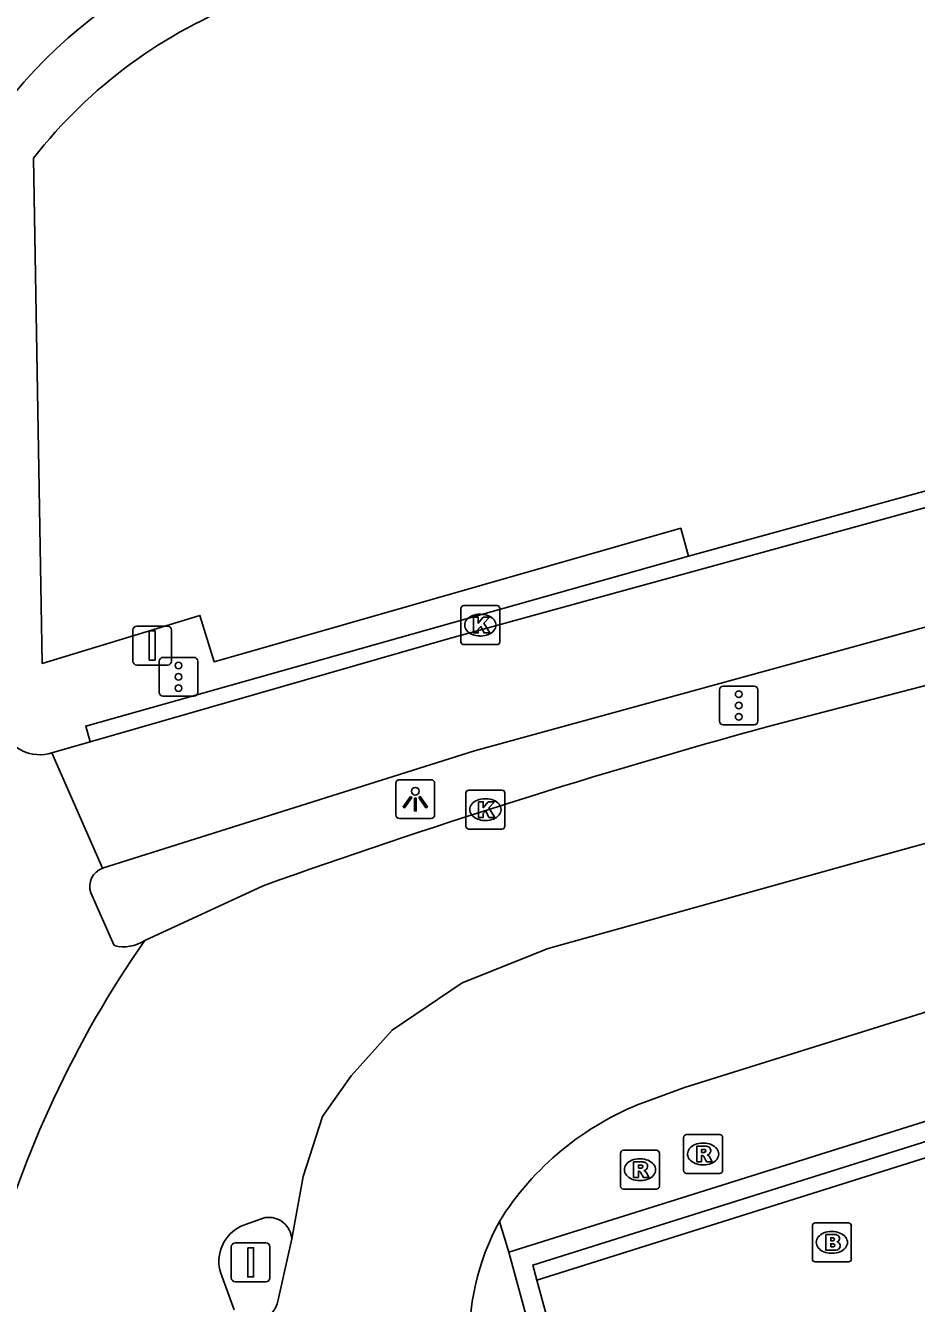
# Model space of a CAD drawing. Extents: x 160806 to 161707, y 383697 to 384148.
# Drawn here: x 161073.37 to 161096.26, y 383814.4 to 383847.23 of the extents above; entities that cross this region are included whole.
import ezdxf

# ---------------------------------------------------------------- set-up
doc = ezdxf.new("R2010")
doc.units = 0
for name, color, linetype in [('IMGEO_Brandkraan', 7, 'Continuous'), ('IMGEO_Kolk', 7, 'Continuous'), ('IMGEO_Lichtpunt', 7, 'Continuous'), ('IMGEO_Muur', 7, 'Continuous'), ('IMGEO_OVBaan_gesloten', 7, 'Continuous'), ('IMGEO_Parkeervlak_halfverhard', 7, 'Continuous'), ('IMGEO_Portaal', 7, 'Continuous'), ('IMGEO_Rijbaan_lokaal_gesloten', 7, 'Continuous'), ('IMGEO_Rijbaan_lokaal_open', 7, 'Continuous'), ('IMGEO_Rioolput', 7, 'Continuous'), ('IMGEO_Verkeersbordpaal', 7, 'Continuous'), ('IMGEO_Verkeersregelinstallatiepaal', 7, 'Continuous'), ('IMGEO_Voetpad_open', 7, 'Continuous')]:
    doc.layers.add(name, color=color, linetype=linetype)

msp = doc.modelspace()

# ---------------------------------------------------------------- linework, layer by layer
at = {"layer": 'IMGEO_Brandkraan'}
for p, q in [((161093.582, 383815.542), (161093.582, 383816.394)), ((161093.657, 383816.468), (161094.509, 383816.468)), ((161094.07, 383816.248), (161094.095, 383816.248)), ((161094.583, 383816.394), (161094.583, 383815.542)), ((161094.093, 383815.688), (161094.068, 383815.688)), ((161094.509, 383815.468), (161093.657, 383815.468))]:
    msp.add_line(p, q, dxfattribs=at)
for points in [[(161093.582, 383815.542), (161093.582, 383816.394)], [(161093.657, 383816.468), (161094.509, 383816.468)], [(161094.583, 383816.394), (161094.583, 383815.542)], [(161093.93, 383816.168), (161093.93, 383815.768), (161094.143, 383815.768)], [(161094.161, 383816.168), (161093.93, 383816.168)], [(161094.109, 383816.087), (161094.055, 383816.087), (161094.055, 383816.011)], [(161094.055, 383816.011), (161094.108, 383816.011)], [(161094.117, 383815.935), (161094.055, 383815.935), (161094.055, 383815.854)], [(161094.055, 383815.854), (161094.117, 383815.854)], [(161094.509, 383815.468), (161093.657, 383815.468)]]:
    msp.add_lwpolyline(points, dxfattribs=at)
for centre, radius, start, end in [((161093.659, 383816.392), 0.0765, 91.552, 178.448), ((161093.659, 383816.392), 0.0765, 91.552, 178.448), ((161094.507, 383816.392), 0.0765, 1.552, 88.448), ((161094.507, 383816.392), 0.0765, 1.552, 88.448), ((161094.11, 383816.049), 0.0379, 267.8285, 90.9355), ((161094.118, 383815.894), 0.0404, 269.8759, 90.5077), ((161094.165, 383816.023), 0.145, 59.4692, 91.5367), ((161094.19, 383816.07), 0.0922, 285.5137, 58.1501), ((161094.195, 383815.878), 0.105, 301.3115, 78.989), ((161094.149, 383816.019), 0.251, 268.6676, 293.5347), ((161093.659, 383815.544), 0.0765, 181.552, 268.448), ((161093.659, 383815.544), 0.0765, 181.552, 268.448), ((161094.507, 383815.544), 0.0765, 271.552, 358.448), ((161094.507, 383815.544), 0.0765, 271.552, 358.448)]:
    msp.add_arc(centre, radius, start, end, dxfattribs=at)
for centre, major_axis, ratio, start_param, end_param in [((161094.069, 383815.968), (-0.387, 0.002), 0.722429, 4.712389, 7.853982), ((161094.094, 383815.968), (-0.39, 0.002), 0.717154, 1.570796, 4.712389)]:
    msp.add_ellipse(centre, major_axis=major_axis, ratio=ratio, start_param=start_param, end_param=end_param, dxfattribs=at)
at = {"layer": 'IMGEO_Kolk'}
for p, q in [((161084.63, 383832.327), (161085.482, 383832.327)), ((161084.555, 383831.401), (161084.555, 383832.253)), ((161085.043, 383832.107), (161085.068, 383832.107)), ((161085.556, 383832.253), (161085.556, 383831.401)), ((161085.066, 383831.547), (161085.041, 383831.547)), ((161085.482, 383831.327), (161084.63, 383831.327)), ((161084.683, 383826.662), (161084.683, 383827.514)), ((161084.758, 383827.588), (161085.61, 383827.588)), ((161085.684, 383827.514), (161085.684, 383826.662)), ((161085.171, 383827.368), (161085.196, 383827.368)), ((161085.194, 383826.808), (161085.169, 383826.808)), ((161085.61, 383826.588), (161084.758, 383826.588))]:
    msp.add_line(p, q, dxfattribs=at)
for points in [[(161084.63, 383832.327), (161085.482, 383832.327)], [(161084.555, 383831.401), (161084.555, 383832.253)], [(161084.876, 383832.027), (161084.999, 383832.027), (161084.999, 383831.876), (161085.129, 383832.027), (161085.293, 383832.027), (161085.147, 383831.876), (161085.3, 383831.627), (161085.148, 383831.627), (161085.063, 383831.791), (161084.999, 383831.724), (161084.999, 383831.627), (161084.876, 383831.627), (161084.876, 383832.027)], [(161085.556, 383832.253), (161085.556, 383831.401)], [(161085.482, 383831.327), (161084.63, 383831.327)], [(161084.683, 383826.662), (161084.683, 383827.514)], [(161084.758, 383827.588), (161085.61, 383827.588)], [(161085.684, 383827.514), (161085.684, 383826.662)], [(161085.004, 383827.288), (161085.127, 383827.288), (161085.127, 383827.137), (161085.257, 383827.288), (161085.421, 383827.288), (161085.275, 383827.137), (161085.428, 383826.888), (161085.276, 383826.888), (161085.191, 383827.052), (161085.127, 383826.985), (161085.127, 383826.888), (161085.004, 383826.888), (161085.004, 383827.288)], [(161085.61, 383826.588), (161084.758, 383826.588)]]:
    msp.add_lwpolyline(points, dxfattribs=at)
for centre, start, end in [((161084.632, 383832.251), 91.552, 178.448), ((161084.632, 383832.251), 91.552, 178.448), ((161085.48, 383832.251), 1.552, 88.448), ((161085.48, 383832.251), 1.552, 88.448), ((161084.632, 383831.403), 181.552, 268.448), ((161084.632, 383831.403), 181.552, 268.448), ((161085.48, 383831.403), 271.552, 358.448), ((161085.48, 383831.403), 271.552, 358.448), ((161084.76, 383827.512), 91.552, 178.448), ((161084.76, 383827.512), 91.552, 178.448), ((161085.608, 383827.512), 1.552, 88.448), ((161085.608, 383827.512), 1.552, 88.448), ((161084.76, 383826.664), 181.552, 268.448), ((161084.76, 383826.664), 181.552, 268.448), ((161085.608, 383826.664), 271.552, 358.448), ((161085.608, 383826.664), 271.552, 358.448)]:
    msp.add_arc(centre, 0.0765, start, end, dxfattribs=at)
for centre, major_axis, ratio, start_param, end_param in [((161085.042, 383831.827), (-0.387, 0.002), 0.722429, 4.712389, 7.853982), ((161085.067, 383831.827), (-0.39, 0.002), 0.717154, 1.570796, 4.712389), ((161085.17, 383827.088), (-0.387, 0.002), 0.722429, 4.712389, 7.853982), ((161085.195, 383827.088), (-0.39, 0.002), 0.717154, 1.570796, 4.712389)]:
    msp.add_ellipse(centre, major_axis=major_axis, ratio=ratio, start_param=start_param, end_param=end_param, dxfattribs=at)
at = {"layer": 'IMGEO_Lichtpunt'}
for p, q in [((161082.884, 383827.761), (161082.884, 383826.954)), ((161082.884, 383827.761), (161082.884, 383826.954)), ((161083.786, 383827.856), (161082.978, 383827.856)), ((161083.786, 383827.856), (161082.978, 383827.856)), ((161083.88, 383826.954), (161083.88, 383827.761)), ((161083.88, 383826.954), (161083.88, 383827.761)), ((161082.978, 383826.86), (161083.786, 383826.86)), ((161082.978, 383826.86), (161083.786, 383826.86))]:
    msp.add_line(p, q, dxfattribs=at)
for points in [[(161083.258, 383827.425), (161083.297, 383827.397), (161083.109, 383827.135), (161083.071, 383827.162), (161083.258, 383827.425)], [(161083.47, 383827.397), (161083.508, 383827.424), (161083.695, 383827.162), (161083.656, 383827.134), (161083.47, 383827.397)], [(161083.36, 383827.377), (161083.407, 383827.377), (161083.407, 383827.055), (161083.36, 383827.055), (161083.36, 383827.377)]]:
    msp.add_lwpolyline(points, dxfattribs=at)
msp.add_circle((161083.383, 383827.559), 0.0994, dxfattribs=at)
for centre, start, end in [((161082.978, 383827.761), 90, 180), ((161082.978, 383827.761), 90, 180), ((161083.786, 383827.761), 0, 90), ((161083.786, 383827.761), 0, 90), ((161082.978, 383826.954), 180, 270), ((161082.978, 383826.954), 180, 270), ((161083.786, 383826.954), 270, 0), ((161083.786, 383826.954), 270, 360)]:
    msp.add_arc(centre, 0.0946, start, end, dxfattribs=at)
at = {"layer": 'IMGEO_Muur'}
for points in [[(161143.213, 383833.254), (161141.367, 383832.68), (161136.784, 383831.256), (161136.551, 383831.172), (161126.303, 383827.946), (161126.056, 383827.868), (161125.992, 383827.848), (161125.46, 383827.681), (161086.399, 383815.384), (161086.504, 383814.998)], [(161085.782, 383815.715), (161125.481, 383828.183), (161125.792, 383828.281)], [(161087.114, 383810.834), (161085.782, 383815.715)], [(161086.504, 383814.998), (161087.601, 383810.983)]]:
    msp.add_lwpolyline(points, dxfattribs=at)
at = {"layer": 'IMGEO_OVBaan_gesloten'}
for points in [[(161080.212, 383816.06), (161080.507, 383817.662), (161081, 383819.203), (161081.74, 383820.251), (161082.788, 383821.423), (161084.584, 383822.638), (161086.795, 383823.519), (161094.8, 383825.75), (161100.542, 383827.341), (161110.326, 383830.192), (161115.848, 383831.883), (161124.542, 383834.598), (161132.962, 383837.214), (161141.444, 383839.88)], [(161101.458, 383831.568), (161092.45, 383829.226)], [(161122.432, 383829.933), (161122.015, 383829.891), (161120.869, 383829.535), (161105.102, 383824.601), (161096.267, 383821.815), (161090.294, 383819.951), (161089.252, 383819.566)], [(161079.472, 383825.131), (161076.433, 383823.722)], [(161079.024, 383816.429), (161079.525, 383816.605)], [(161079.864, 383814.489), (161080.212, 383816.06)], [(161078.729, 383814.236), (161078.386, 383815.18)]]:
    msp.add_lwpolyline(points, dxfattribs=at)
for centre, radius, start, end in [((161142.261, 383648.752), 187.222, 105.42944, 109.59507), ((161098.887, 383808.082), 27.364, 145.1413, 164.8338), ((161091.968, 383812.496), 7.574, 111.0169, 148.0049), ((161079.617, 383816.016), 0.596, 4.2402, 98.9096), ((161079.336, 383815.482), 0.997, 120.1792, 197.6336), ((161079.293, 383815.579), 0.892, 107.5413, 120.8889), ((161091.18, 383813.449), 6.412, 151.4965, 182.711), ((161079.113, 383814.647), 0.767, 289.0762, 348.1099)]:
    msp.add_arc(centre, radius, start, end, dxfattribs=at)
at = {"layer": 'IMGEO_Parkeervlak_halfverhard'}
msp.add_lwpolyline([(161090.4, 383833.597), (161090.201, 383834.315), (161078.217, 383830.885), (161077.849, 383832.078), (161073.796, 383830.844), (161073.576, 383843.824)], dxfattribs=at)
msp.add_arc((161083.579, 383836.01), 12.693, 110.6568, 142.0036, dxfattribs=at)
at = {"layer": 'IMGEO_Portaal'}
for p, q in [((161078.758, 383815.956), (161079.548, 383815.956)), ((161079.548, 383815.956), (161078.758, 383815.956)), ((161078.658, 383815.056), (161078.658, 383815.856)), ((161078.658, 383815.856), (161078.658, 383815.056)), ((161079.648, 383815.856), (161079.648, 383815.056)), ((161079.648, 383815.056), (161079.648, 383815.856)), ((161079.548, 383814.956), (161078.758, 383814.956)), ((161078.758, 383814.956), (161079.548, 383814.956))]:
    msp.add_line(p, q, dxfattribs=at)
msp.add_lwpolyline([(161079.078, 383815.831), (161079.228, 383815.831), (161079.228, 383815.081), (161079.078, 383815.081), (161079.078, 383815.831)], dxfattribs=at)
for centre, start, end in [((161078.758, 383815.856), 90, 180), ((161078.758, 383815.856), 90, 180), ((161079.548, 383815.856), 0, 90), ((161079.548, 383815.856), 360, 90), ((161078.758, 383815.056), 180, 270), ((161078.758, 383815.056), 180, 270), ((161079.548, 383815.056), 270, 0), ((161079.548, 383815.056), 270, 0)]:
    msp.add_arc(centre, 0.1, start, end, dxfattribs=at)
at = {"layer": 'IMGEO_Rijbaan_lokaal_gesloten'}
for points in [[(161075.032, 383828.83), (161084.231, 383831.477), (161122.277, 383841.94)], [(161100.376, 383832.847), (161084.9, 383828.593), (161075.353, 383825.582)], [(161074.049, 383828.547), (161075.032, 383828.83)], [(161075.353, 383825.582), (161074.049, 383828.547)], [(161075.648, 383823.594), (161075.049, 383824.948)]]:
    msp.add_lwpolyline(points, dxfattribs=at)
for centre, radius, start, end in [((161082.232, 383838.025), 11.802, 107.261, 170.6809), ((161073.732, 383829.52), 1.023, 201.6265, 288.0235), ((161075.519, 383825.113), 0.498, 109.4544, 199.3106), ((161075.892, 383824.567), 1.003, 255.8959, 302.6261)]:
    msp.add_arc(centre, radius, start, end, dxfattribs=at)
at = {"layer": 'IMGEO_Rijbaan_lokaal_open'}
for points in [[(161122.277, 383841.94), (161122.163, 383842.339), (161090.4, 383833.597)], [(161075.032, 383828.83), (161074.917, 383829.232), (161090.4, 383833.597)]]:
    msp.add_lwpolyline(points, dxfattribs=at)
at = {"layer": 'IMGEO_Rioolput'}
for p, q in [((161090.276, 383817.814), (161090.276, 383818.666)), ((161090.351, 383818.74), (161091.203, 383818.74)), ((161091.277, 383818.666), (161091.277, 383817.814)), ((161088.653, 383817.41), (161088.653, 383818.262)), ((161088.728, 383818.336), (161089.58, 383818.336)), ((161089.654, 383818.262), (161089.654, 383817.41)), ((161090.764, 383818.52), (161090.789, 383818.52)), ((161089.141, 383818.116), (161089.166, 383818.116)), ((161090.787, 383817.96), (161090.762, 383817.96)), ((161089.164, 383817.556), (161089.139, 383817.556)), ((161091.203, 383817.74), (161090.351, 383817.74)), ((161089.58, 383817.336), (161088.728, 383817.336))]:
    msp.add_line(p, q, dxfattribs=at)
for points in [[(161090.276, 383817.814), (161090.276, 383818.666)], [(161090.351, 383818.74), (161091.203, 383818.74)], [(161091.277, 383818.666), (161091.277, 383817.814)], [(161088.653, 383817.41), (161088.653, 383818.262)], [(161088.728, 383818.336), (161089.58, 383818.336)], [(161089.654, 383818.262), (161089.654, 383817.41)], [(161090.865, 383818.438), (161090.613, 383818.44), (161090.613, 383818.04)], [(161090.791, 383818.359), (161090.737, 383818.359), (161090.737, 383818.278)], [(161090.737, 383818.278), (161090.789, 383818.278)], [(161089.242, 383818.034), (161088.99, 383818.036), (161088.99, 383817.636)], [(161089.168, 383817.955), (161089.114, 383817.955), (161089.114, 383817.874)], [(161090.613, 383818.04), (161090.737, 383818.04), (161090.737, 383818.202), (161090.748, 383818.202)], [(161090.795, 383818.173), (161090.866, 383818.04), (161091.006, 383818.04), (161090.941, 383818.166)], [(161088.99, 383817.636), (161089.114, 383817.636), (161089.114, 383817.798), (161089.125, 383817.798)], [(161089.114, 383817.874), (161089.166, 383817.874)], [(161089.172, 383817.769), (161089.243, 383817.636), (161089.383, 383817.636), (161089.318, 383817.762)], [(161091.203, 383817.74), (161090.351, 383817.74)], [(161089.58, 383817.336), (161088.728, 383817.336)]]:
    msp.add_lwpolyline(points, dxfattribs=at)
for centre, radius, start, end in [((161090.353, 383818.664), 0.0765, 91.552, 178.448), ((161090.353, 383818.664), 0.0765, 91.552, 178.448), ((161091.201, 383818.664), 0.0765, 1.552, 88.448), ((161091.201, 383818.664), 0.0765, 1.552, 88.448), ((161088.73, 383818.26), 0.0765, 91.552, 178.448), ((161088.73, 383818.26), 0.0765, 91.552, 178.448), ((161089.578, 383818.26), 0.0765, 1.552, 88.448), ((161089.578, 383818.26), 0.0765, 1.552, 88.448), ((161090.773, 383818.467), 0.19, 274.7715, 282.9687), ((161090.797, 383818.263), 0.0964, 77.0061, 93.1865), ((161090.811, 383818.32), 0.0378, 276.6634, 79.6772), ((161090.864, 383818.328), 0.109, 350.3612, 89.416), ((161090.862, 383818.328), 0.112, 277.5842, 350.9817), ((161090.846, 383818.113), 0.108, 29.5134, 73.7905), ((161089.174, 383817.859), 0.0964, 77.0061, 93.1865), ((161089.188, 383817.916), 0.0378, 276.6634, 79.6772), ((161089.241, 383817.924), 0.109, 350.3612, 89.416), ((161089.239, 383817.924), 0.112, 277.5842, 350.9817), ((161090.747, 383818.149), 0.0533, 26.0293, 88.6989), ((161089.124, 383817.745), 0.0533, 26.0293, 88.6989), ((161089.15, 383818.063), 0.19, 274.7715, 282.9687), ((161089.223, 383817.709), 0.108, 29.5134, 73.7905), ((161090.353, 383817.816), 0.0765, 181.552, 268.448), ((161090.353, 383817.816), 0.0765, 181.552, 268.448), ((161091.201, 383817.816), 0.0765, 271.552, 358.448), ((161091.201, 383817.816), 0.0765, 271.552, 358.448), ((161088.73, 383817.412), 0.0765, 181.552, 268.448), ((161088.73, 383817.412), 0.0765, 181.552, 268.448), ((161089.578, 383817.412), 0.0765, 271.552, 358.448), ((161089.578, 383817.412), 0.0765, 271.552, 358.448)]:
    msp.add_arc(centre, radius, start, end, dxfattribs=at)
for centre, major_axis, ratio, start_param, end_param in [((161090.763, 383818.24), (-0.387, 0.002), 0.722429, 4.712389, 7.853982), ((161090.788, 383818.24), (-0.39, 0.002), 0.717154, 1.570796, 4.712389), ((161089.14, 383817.836), (-0.387, 0.002), 0.722429, 4.712389, 7.853982), ((161089.165, 383817.836), (-0.39, 0.002), 0.717154, 1.570796, 4.712389)]:
    msp.add_ellipse(centre, major_axis=major_axis, ratio=ratio, start_param=start_param, end_param=end_param, dxfattribs=at)
at = {"layer": 'IMGEO_Verkeersbordpaal'}
for p, q in [((161076.13, 383830.902), (161076.13, 383831.702)), ((161076.13, 383831.702), (161076.13, 383830.902)), ((161076.23, 383831.802), (161077.02, 383831.802)), ((161077.02, 383831.802), (161076.23, 383831.802)), ((161077.12, 383831.702), (161077.12, 383830.902)), ((161077.12, 383830.902), (161077.12, 383831.702)), ((161077.02, 383830.802), (161076.23, 383830.802)), ((161076.23, 383830.802), (161077.02, 383830.802))]:
    msp.add_line(p, q, dxfattribs=at)
msp.add_lwpolyline([(161076.55, 383831.677), (161076.7, 383831.677), (161076.7, 383830.927), (161076.55, 383830.927), (161076.55, 383831.677)], dxfattribs=at)
for centre, start, end in [((161076.23, 383831.702), 90, 180), ((161076.23, 383831.702), 90, 180), ((161077.02, 383831.702), 0, 90), ((161077.02, 383831.702), 360, 90), ((161076.23, 383830.902), 180, 270), ((161076.23, 383830.902), 180, 270), ((161077.02, 383830.902), 270, 0), ((161077.02, 383830.902), 270, 0)]:
    msp.add_arc(centre, 0.1, start, end, dxfattribs=at)
at = {"layer": 'IMGEO_Verkeersregelinstallatiepaal'}
for p, q in [((161076.806, 383830.099), (161076.806, 383830.899)), ((161076.806, 383830.899), (161076.806, 383830.099)), ((161076.906, 383830.999), (161077.696, 383830.999)), ((161077.696, 383830.999), (161076.906, 383830.999)), ((161077.796, 383830.899), (161077.796, 383830.099)), ((161077.796, 383830.099), (161077.796, 383830.899)), ((161091.195, 383829.362), (161091.195, 383830.162)), ((161091.195, 383830.162), (161091.195, 383829.362)), ((161091.295, 383830.262), (161092.085, 383830.262)), ((161092.085, 383830.262), (161091.295, 383830.262)), ((161092.185, 383830.162), (161092.185, 383829.362)), ((161092.185, 383829.362), (161092.185, 383830.162)), ((161077.696, 383829.999), (161076.906, 383829.999)), ((161076.906, 383829.999), (161077.696, 383829.999)), ((161092.085, 383829.262), (161091.295, 383829.262)), ((161091.295, 383829.262), (161092.085, 383829.262))]:
    msp.add_line(p, q, dxfattribs=at)
for centre in [(161077.301, 383830.789), (161077.301, 383830.499), (161077.301, 383830.209), (161091.69, 383830.052), (161091.69, 383829.762), (161091.69, 383829.472)]:
    msp.add_circle(centre, 0.085, dxfattribs=at)
for centre, start, end in [((161076.906, 383830.899), 90, 180), ((161076.906, 383830.899), 90, 180), ((161077.696, 383830.899), 0, 90), ((161077.696, 383830.899), 360, 90), ((161076.906, 383830.099), 180, 270), ((161076.906, 383830.099), 180, 270), ((161077.696, 383830.099), 270, 0), ((161077.696, 383830.099), 270, 0), ((161091.295, 383830.162), 90, 180), ((161091.295, 383830.162), 90, 180), ((161092.085, 383830.162), 0, 90), ((161092.085, 383830.162), 360, 90), ((161091.295, 383829.362), 180, 270), ((161091.295, 383829.362), 180, 270), ((161092.085, 383829.362), 270, 0), ((161092.085, 383829.362), 270, 0)]:
    msp.add_arc(centre, 0.1, start, end, dxfattribs=at)
at = {"layer": 'IMGEO_Voetpad_open'}
for points in [[(161086.504, 383814.998), (161125.587, 383827.301), (161141.486, 383832.294), (161143.333, 383832.867), (161143.213, 383833.254)], [(161085.545, 383816.509), (161085.782, 383815.715)]]:
    msp.add_lwpolyline(points, dxfattribs=at)

doc.saveas('drawing.dxf')
